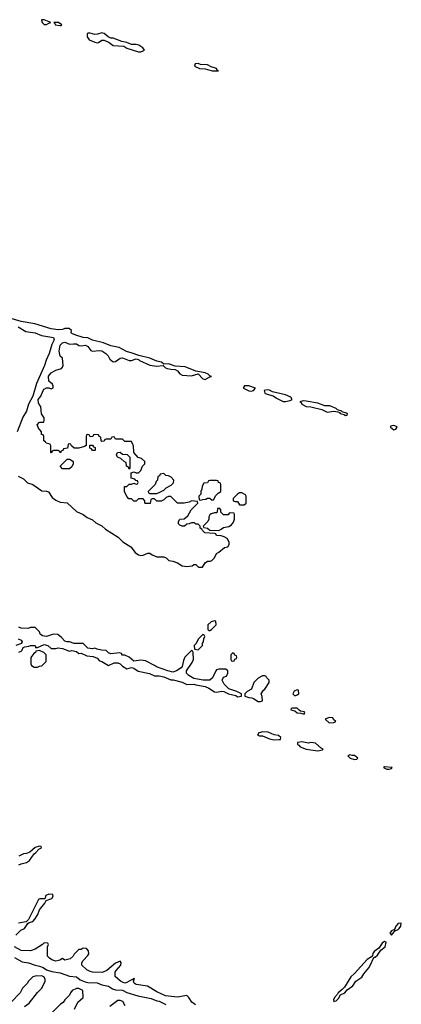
# Model space of a CAD drawing. Header units: inches. Extents: x 2701323 to 2964515, y 494916 to 722124.
# Tile 592 of 656: x 2884296 to 2887616, y 675130 to 683694. Entities that reach past the tile are written whole.
import ezdxf

# ---------------------------------------------------------------- set-up
doc = ezdxf.new("R2010")
doc.units = ezdxf.units.IN
doc.header["$MEASUREMENT"] = 0
doc.layers.add('C8687', color=7, linetype='Continuous')
doc.layers.add('C8688', color=7, linetype='Continuous')

msp = doc.modelspace()

# ---------------------------------------------------------------- linework, layer by layer
at = {"layer": 'C8687', "color": 2, "elevation": 2}
for points in [[(2884283.8, 679723.8), (2884330, 679699.1), (2884365.5, 679665.5), (2884410.3, 679650.3), (2884490, 679597.3), (2884530, 679594), (2884546.6, 679586.6), (2884579.4, 679539.4), (2884610, 679514.4), (2884650, 679498), (2884710.4, 679490.4), (2884790, 679416.4), (2884850, 679390.5), (2884884.4, 679364.4), (2884930, 679343.8), (2884958.8, 679318.9), (2885010, 679290.5), (2885043.4, 679263.4), (2885152.8, 679192.8), (2885193.4, 679153.4), (2885263, 679110), (2885300.8, 679060.8), (2885330, 679039.3), (2885350, 679034.9), (2885370, 679037), (2885410, 679053), (2885430, 679054), (2885450, 679038), (2885490, 679022), (2885550, 679022), (2885570, 679012), (2885594, 678990), (2885630, 678984.7), (2885670, 678971.3), (2885710, 678944.7), (2885750, 678938), (2885796.4, 678943.6), (2885810, 678954), (2885830, 678954), (2885852.7, 678932.7), (2885887.3, 678932.7), (2885908.8, 678971.1), (2885930, 678984.7), (2885955.3, 678984.7), (2885968.4, 678991.6), (2885990, 679014), (2886008.8, 679051.1), (2886030, 679062), (2886078, 679102), (2886106, 679110), (2886118, 679130), (2886118, 679150), (2886100.4, 679180.4), (2886076.4, 679196.4), (2886050, 679206), (2886008.4, 679208.4), (2886002, 679222), (2885990, 679226), (2885906, 679230), (2885886, 679250), (2885882, 679262), (2885866, 679270), (2885866, 679290), (2885850, 679306), (2885830, 679306), (2885816.4, 679316.4), (2885790, 679318), (2885771.6, 679308.4), (2885750, 679306), (2885731.6, 679288.4), (2885710, 679288), (2885690, 679298), (2885678, 679310), (2885678, 679330), (2885688.8, 679351.1), (2885727.3, 679352.7), (2885760.4, 679379.6), (2885788.8, 679431.1), (2885846, 679490), (2885842, 679502), (2885790, 679508), (2885770, 679498), (2885728.4, 679488.4), (2885670, 679488), (2885610, 679546), (2885590, 679548), (2885570, 679538), (2885550, 679518), (2885527.3, 679507.3), (2885490, 679506), (2885470, 679526), (2885450, 679526), (2885438, 679522), (2885432.7, 679487.3), (2885390, 679486), (2885386, 679490), (2885386, 679510), (2885370, 679526), (2885330, 679526), (2885310, 679506), (2885290, 679506), (2885270, 679526), (2885247.3, 679527.3), (2885227.3, 679547.3), (2885208, 679590), (2885207.3, 679632.7), (2885230, 679634), (2885250, 679654), (2885270, 679654), (2885290, 679662), (2885310, 679654), (2885322, 679658), (2885326, 679670), (2885322, 679682), (2885307.3, 679687.3), (2885298, 679698), (2885267.3, 679707.3), (2885267.3, 679752.7), (2885290, 679762), (2885310, 679754), (2885330, 679754), (2885350, 679774), (2885366, 679810), (2885386, 679830), (2885386, 679850), (2885356.4, 679876.4), (2885327.3, 679887.3), (2885288.4, 679928.4), (2885287.3, 679987.3), (2885281.6, 680000)], [(2884717.7, 680000), (2884712.7, 679967.3), (2884678, 679962), (2884672.7, 679947.3), (2884658, 679942), (2884650, 679926), (2884642, 679942), (2884630, 679946), (2884590, 679946), (2884578, 679942), (2884570, 679926), (2884566, 679930), (2884567.3, 679987.3), (2884562.7, 680000)], [(2884874, 680000), (2884874, 679990), (2884859.6, 679980.4), (2884810, 679968), (2884770, 679966), (2884747.3, 679987.3), (2884742.7, 680000)], [(2884290, 678194), (2884310, 678202), (2884318, 678210), (2884327.3, 678232.7), (2884340.4, 678239.6), (2884375.3, 678244.7), (2884390, 678251.3), (2884428.8, 678251.1), (2884434, 678246), (2884434, 678234), (2884450, 678232), (2884510, 678260.7), (2884542, 678250), (2884570, 678226), (2884610, 678224.7), (2884630, 678230.8), (2884670, 678226), (2884730, 678201), (2884750, 678206.8), (2884790, 678198.8), (2884810, 678181), (2884830, 678182.8), (2884880.7, 678160.7), (2884935.9, 678155.9), (2884970, 678141), (2884990, 678118), (2885010.9, 678110.9), (2885070, 678077.3), (2885119.5, 678100.5), (2885150, 678099.1), (2885170.5, 678090.5), (2885190, 678071), (2885227.3, 678047.3), (2885270, 678060.7), (2885290, 678054.8), (2885328.2, 678028.2), (2885427.1, 678007.1), (2885470, 677986.8), (2885510, 677987.3), (2885550, 677977.3), (2885610, 677953), (2885632.2, 677952.2), (2885710, 677930.7), (2885750, 677910.6), (2885810, 677914.8), (2885830, 677907.7), (2885910, 677894.8), (2885940.5, 677880.5), (2885990, 677847.3), (2886010, 677844), (2886054.4, 677854.4), (2886071, 677851), (2886114, 677830), (2886176, 677816), (2886190, 677804.7), (2886226, 677810), (2886226, 677830), (2886186, 677850), (2886114.6, 677874.6), (2886074.6, 677914.6), (2886058, 677950), (2886070, 677974), (2886094.6, 677985.4), (2886106, 678010), (2886106, 678030), (2886090, 678046), (2886030, 678046), (2886010, 678038), (2886002, 678030), (2885974, 677970), (2885951.2, 677948.9), (2885891.2, 677948.9), (2885810, 677962.7), (2885768.7, 677990), (2885748.7, 678010), (2885748.4, 678031.6), (2885798, 678102), (2885808, 678130), (2885806, 678190), (2885802, 678202), (2885790, 678206), (2885732, 678150), (2885720.7, 678119.3), (2885711.2, 678068.9), (2885702, 678058), (2885662, 678030), (2885630, 678019), (2885586, 678030), (2885485.6, 678065.6), (2885470, 678078), (2885390, 678118), (2885350, 678122), (2885290, 678115.3), (2885250, 678148), (2885210, 678168), (2885190, 678168), (2885182, 678182), (2885167.3, 678187.3), (2885090, 678178), (2885070, 678188), (2885050, 678208), (2885008.8, 678208.9), (2884970, 678218), (2884950, 678228), (2884930, 678222), (2884890, 678228.7), (2884850, 678268), (2884770, 678268), (2884730, 678282), (2884710, 678282), (2884689.1, 678289.1), (2884660.4, 678320.4), (2884627.3, 678347.3), (2884590, 678348), (2884530, 678329), (2884493.6, 678333.6), (2884475.3, 678350), (2884468.4, 678368.4), (2884430, 678406), (2884390, 678406), (2884370, 678398), (2884310, 678402), (2884289.1, 678409.1)], [(2884282, 678310), (2884310, 678296), (2884316.9, 678283.1), (2884312.7, 678267.3), (2884262, 678250)], [(2884290, 676342), (2884310, 676352), (2884356.4, 676363.6), (2884380.4, 676379.6), (2884421.2, 676438.8), (2884438, 676450), (2884462, 676478), (2884486, 676490), (2884482, 676502), (2884470, 676506), (2884430, 676495.3), (2884385.4, 676454.6), (2884356.9, 676443.1), (2884330, 676439), (2884290, 676417.2)], [(2884262, 675730), (2884306.3, 675773.7), (2884338, 675790), (2884366, 675834), (2884378, 675842), (2884410, 675851.3), (2884428.7, 675870), (2884454, 675910), (2884469, 675951), (2884515.3, 676010), (2884526, 676034), (2884575.3, 676050), (2884588, 676070), (2884586, 676086), (2884550, 676088), (2884524.7, 676075.3), (2884514, 676046), (2884471.6, 676048.4), (2884459.6, 676040.4), (2884372, 675868), (2884354, 675846), (2884285.2, 675834.8)], [(2885825.4, 675125.4), (2885795.3, 675150), (2885768.4, 675188.4), (2885750, 675206), (2885670, 675193.2), (2885564.7, 675204.7), (2885490, 675237.2), (2885408.7, 675288.7), (2885310, 675301.2), (2885293.6, 675313.6), (2885287.3, 675332.7), (2885294, 675350), (2885290, 675358), (2885276.9, 675343.1), (2885270, 675344), (2885230, 675319.5), (2885210, 675315.1), (2885190, 675322.7), (2885172.1, 675332.1), (2885128.4, 675371.6), (2885128, 675410), (2885134.6, 675425.4), (2885175.3, 675470), (2885178, 675490), (2885170, 675506), (2885130, 675488), (2885055.3, 675424.7), (2885013.4, 675406.6), (2884930, 675409.5), (2884910, 675416), (2884882, 675430), (2884838, 675470), (2884838, 675490), (2884848.4, 675511.6), (2884890, 675554), (2884898, 675570), (2884896.4, 675596.4), (2884876.4, 675616.4), (2884850, 675618), (2884830, 675606), (2884810, 675606), (2884770, 675566), (2884762, 675550), (2884734.4, 675525.6), (2884690, 675515.3), (2884670, 675528), (2884646.4, 675513.6), (2884610, 675506), (2884575.5, 675515.5), (2884555.3, 675530), (2884538, 675550), (2884538, 675630), (2884546, 675650), (2884542, 675662), (2884510, 675666), (2884494, 675650), (2884430.9, 675609.1), (2884390, 675595.3), (2884310, 675599.3), (2884250, 675629)], [(2884250, 675536.4), (2884318, 675498), (2884371.8, 675491.8), (2884430, 675470.6), (2884470, 675462), (2884501, 675450), (2884530.4, 675430.4), (2884576.7, 675416.7), (2884650, 675403.8), (2884730, 675374), (2884790, 675367.7), (2884823.4, 675343.4), (2884865.8, 675325.8), (2884890, 675320.5), (2884970, 675317.6), (2885010, 675300.3), (2885070, 675288.4), (2885104.6, 675264.6), (2885130, 675254.9), (2885190, 675254), (2885230, 675233.4), (2885323.9, 675203.9), (2885441.4, 675181.4), (2885490, 675160.4), (2885510, 675157.1), (2885567.6, 675127.6)], [(2884338, 675110), (2884380.2, 675139.8), (2884450, 675232), (2884488, 675270), (2884518, 675330), (2884518, 675350), (2884506, 675370), (2884490, 675378), (2884430, 675375.3), (2884410, 675368), (2884372, 675330), (2884362, 675310), (2884322, 675270), (2884302, 675230), (2884222, 675150), (2884210, 675128)], [(2884773.2, 675086.8), (2884802, 675150), (2884848, 675190), (2884846, 675250), (2884810, 675268), (2884790, 675268.7), (2884752, 675250), (2884738, 675230), (2884730.9, 675209.1), (2884690, 675168), (2884674.4, 675145.6), (2884652, 675130), (2884530.7, 675009.3)], [(2885215.3, 675115.3), (2885194, 675154), (2885170, 675162), (2885150, 675162), (2885082, 675110)]]:
    msp.add_lwpolyline(points, dxfattribs=at)
for points in [[(2884930, 679946), (2884922, 679962), (2884907.3, 679967.3), (2884907.3, 679992.7), (2884930, 679994), (2884938, 679978), (2884952.7, 679972.7), (2884954, 679950), (2884950, 679948)], [(2885250, 679786), (2885242, 679802), (2885226, 679810), (2885222, 679842), (2885207.3, 679847.3), (2885176.4, 679876.4), (2885146, 679890), (2885138, 679910), (2885146, 679930), (2885170, 679932), (2885190, 679914), (2885231.6, 679911.6), (2885254, 679890), (2885254, 679790)], [(2884670, 679788), (2884648, 679810), (2884710, 679872), (2884731.6, 679871.6), (2884762, 679850), (2884762, 679830), (2884750, 679806), (2884730, 679788)], [(2885550, 679746), (2885518, 679742), (2885512.7, 679727.3), (2885498, 679722), (2885494, 679690), (2885483.6, 679676.4), (2885474, 679650), (2885414, 679590), (2885418, 679578), (2885430, 679574), (2885490, 679574), (2885510, 679582), (2885550, 679602), (2885570, 679622), (2885613.6, 679646.4), (2885634.6, 679665.4), (2885638, 679690), (2885614.6, 679714.6), (2885590, 679728), (2885568.4, 679728.4)], [(2886010, 679686), (2885950, 679686), (2885938, 679682), (2885930, 679666), (2885898, 679662), (2885883.6, 679636.4), (2885882, 679610), (2885872, 679590), (2885871.6, 679568.4), (2885854, 679550), (2885858, 679518), (2885870, 679514), (2885890, 679522), (2885916.4, 679523.6), (2885930, 679532), (2885951.6, 679531.6), (2885970, 679514), (2885982, 679518), (2886003.1, 679556.9), (2886023.1, 679576.9), (2886046, 679590), (2886046, 679650), (2886042, 679662), (2886027.3, 679667.3), (2886022, 679682)], [(2886230, 679578), (2886210, 679578), (2886190, 679568), (2886154, 679530), (2886154, 679510), (2886170, 679502), (2886190, 679502), (2886210, 679474), (2886250, 679474), (2886266, 679490), (2886266, 679550), (2886262, 679562)], [(2886030, 679446), (2886018, 679442), (2886014, 679410), (2886010, 679406), (2885990, 679406), (2885963.6, 679396.4), (2885950, 679386), (2885942, 679370), (2885942, 679350), (2885932, 679330), (2885894, 679290), (2885898, 679278), (2885931.6, 679271.6), (2885950, 679254), (2886030, 679252), (2886050, 679262), (2886070, 679278), (2886114.6, 679285.4), (2886140.4, 679299.6), (2886156.4, 679323.6), (2886166, 679350), (2886166, 679390), (2886162, 679402), (2886130, 679406), (2886118, 679402), (2886110, 679386), (2886070, 679388), (2886046, 679410), (2886046, 679430)], [(2885990, 678466), (2885963.6, 678456.4), (2885934, 678430), (2885934, 678390), (2885942, 678382), (2885950, 678382), (2885966, 678390), (2886006, 678430), (2886002, 678462)], [(2885890, 678346), (2885850, 678306), (2885832.7, 678267.3), (2885814, 678250), (2885818, 678218), (2885850, 678214), (2885886, 678250), (2885886, 678270), (2885896.4, 678283.6), (2885898, 678310), (2885906, 678330), (2885902, 678342)], [(2884470, 678206), (2884438, 678202), (2884434, 678190), (2884419.6, 678180.4), (2884392.7, 678147.3), (2884392.7, 678092.7), (2884398, 678078), (2884423.6, 678063.6), (2884450, 678062), (2884470, 678072), (2884490, 678074), (2884527.3, 678112.7), (2884526, 678170), (2884506, 678190)], [(2886150, 678186), (2886134, 678170), (2886134, 678130), (2886138, 678118), (2886150, 678114), (2886162, 678118), (2886167.3, 678132.7), (2886182, 678138), (2886186, 678150), (2886182, 678162), (2886167.3, 678167.3), (2886162, 678182)], [(2886430, 677986), (2886410, 677986), (2886370, 677968), (2886332, 677930), (2886314, 677870), (2886274, 677850), (2886254, 677830), (2886254, 677810), (2886290, 677798), (2886316.9, 677796.9), (2886331.3, 677791.3), (2886370, 677762.8), (2886390, 677762.8), (2886408, 677770), (2886407.3, 677807.3), (2886398, 677830), (2886416.4, 677863.6), (2886428.4, 677871.6), (2886468, 677930), (2886466, 677950), (2886446, 677970), (2886442, 677982)], [(2886710, 677866), (2886685.4, 677854.6), (2886674, 677830), (2886690, 677814), (2886710, 677822), (2886726, 677830), (2886722, 677862)], [(2886710, 677706), (2886670, 677706), (2886658, 677702), (2886654, 677690), (2886690, 677682), (2886710, 677666), (2886743.6, 677663.6), (2886770, 677654), (2886778, 677670), (2886770, 677675.3), (2886740.4, 677680.4), (2886727.3, 677687.3)], [(2886990, 677626), (2886954, 677610), (2886990, 677578), (2887030, 677582), (2887046, 677590), (2887027.3, 677607.3), (2887022, 677622)], [(2886410, 677499.3), (2886390, 677495.1), (2886378, 677490), (2886366, 677470), (2886384, 677464), (2886410, 677464), (2886470, 677439.1), (2886511.2, 677431.1), (2886550, 677432), (2886566, 677434), (2886568, 677450), (2886548.8, 677468.9), (2886510, 677473.2), (2886457, 677497)], [(2886750, 677412), (2886712.7, 677407.3), (2886712, 677390), (2886724, 677384), (2886736, 677370), (2886787.9, 677347.9), (2886890, 677336), (2886930, 677344.7), (2886938, 677350), (2886919, 677359), (2886870, 677402), (2886830, 677406), (2886810, 677402.7)], [(2887170, 677299), (2887152, 677290), (2887172, 677270), (2887210, 677258.8), (2887230, 677262), (2887238, 677270), (2887210, 677294), (2887190, 677293.2)], [(2887470, 677195.3), (2887462, 677190), (2887490, 677174), (2887510, 677174), (2887530, 677182), (2887538, 677190)], [(2887616.4, 675836.4), (2887590, 675833.2), (2887567.3, 675810), (2887558, 675782), (2887530, 675768), (2887518, 675750), (2887530, 675732), (2887566, 675774), (2887570, 675772), (2887590, 675781), (2887599, 675790), (2887613.2, 675810)], [(2887470, 675675.3), (2887450, 675662), (2887422, 675618), (2887381, 675590), (2887367.9, 675572.1), (2887365.4, 675554.6), (2887356.9, 675543.1), (2887320.4, 675519.6), (2887210, 675397), (2887177.3, 675370), (2887121.1, 675278.9), (2887102.5, 675257.5), (2887066.8, 675230), (2887062, 675218), (2887036, 675190), (2887027.3, 675170), (2887030, 675154), (2887050, 675161), (2887070, 675181), (2887088.7, 675211.3), (2887124, 675230), (2887144.5, 675255.5), (2887194, 675290), (2887221.2, 675330), (2887272.9, 675367.1), (2887290, 675396), (2887333.8, 675446.2), (2887358, 675490), (2887365.2, 675514.8), (2887381.2, 675538.8), (2887390, 675541), (2887410, 675558.8), (2887438, 675602), (2887477.2, 675630), (2887486, 675670)]]:
    msp.add_lwpolyline(points, close=True, dxfattribs=at)
at = {"layer": 'C8688', "color": 2, "elevation": 2}
for points in [[(2884490, 683694), (2884486, 683690), (2884491, 683670), (2884510, 683651), (2884530, 683651.3), (2884550, 683664.7), (2884566, 683670), (2884510, 683692.3)], [(2884635.3, 683670), (2884594, 683670), (2884602, 683662), (2884604.7, 683650), (2884650, 683642.8), (2884657.2, 683642.8), (2884662, 683650)], [(2885010, 683579.3), (2884973, 683567), (2884950, 683564.5), (2884910, 683578), (2884890, 683577.2), (2884882.8, 683570), (2884884.7, 683544.7), (2884899.8, 683519.8), (2884950, 683499.1), (2884970, 683494), (2884983.2, 683496.8), (2885010, 683514.8), (2885030, 683517.3), (2885075.2, 683495.2), (2885110, 683470.8), (2885203, 683463), (2885230, 683445.5), (2885330, 683414.8), (2885350, 683414.8), (2885370, 683422.8), (2885382, 683430), (2885368.7, 683450), (2885331.7, 683471.7), (2885310, 683477), (2885270, 683477), (2885230, 683495.1), (2885185.1, 683505.1), (2885110, 683532), (2885090, 683532.3), (2885065.1, 683545.1), (2885030, 683575.1)], [(2885850, 683312), (2885822, 683310), (2885818, 683290), (2885862, 683270), (2885910, 683267.7), (2885970, 683248.2), (2886010, 683248), (2886026, 683250), (2886014.6, 683254.6), (2886008, 683270), (2885963.2, 683283.2), (2885930, 683301.2), (2885870, 683305.2)], [(2886290, 680509), (2886252, 680508), (2886244.7, 680495.3), (2886244.7, 680490), (2886290, 680464.9), (2886310, 680463), (2886330, 680468.2), (2886348, 680490)], [(2886450, 680476), (2886422, 680470), (2886430, 680446.8), (2886450, 680436), (2886502, 680422), (2886530, 680400.7), (2886570, 680380.7), (2886590, 680374), (2886610, 680374), (2886650, 680382.8), (2886668, 680390), (2886655.3, 680410), (2886608, 680430), (2886496, 680456), (2886470, 680472.7)], [(2886762, 680378), (2886734, 680370), (2886745.4, 680365.4), (2886751.3, 680350), (2886790, 680331), (2886830, 680327.3), (2886924.7, 680304.7), (2886970, 680279.3), (2887030, 680288), (2887062.8, 680282.8), (2887078.8, 680278.8), (2887084.7, 680270), (2887119.8, 680259.8), (2887130, 680252), (2887146, 680254), (2887148, 680270), (2887103.1, 680283.1), (2887098, 680290), (2887062, 680302), (2887050, 680313.2), (2886995.1, 680335.1), (2886950, 680336), (2886890, 680358), (2886790, 680377.2)], [(2887550, 680165.2), (2887522.8, 680157.2), (2887521, 680150), (2887550, 680126.4), (2887570, 680132), (2887579, 680150), (2887575.5, 680155.5)]]:
    msp.add_lwpolyline(points, close=True, dxfattribs=at)
for points in [[(2884562.7, 680000), (2884562, 680002), (2884526, 680010), (2884522, 680022), (2884506, 680030), (2884506, 680070), (2884502, 680082), (2884487.3, 680087.3), (2884486, 680110), (2884460.2, 680140.2), (2884449.4, 680169.4), (2884470, 680192), (2884506, 680194), (2884508, 680210), (2884508, 680230), (2884485.2, 680265.2), (2884481.2, 680330), (2884466, 680346), (2884460.1, 680360.1), (2884458, 680390), (2884481.7, 680418.3), (2884499.6, 680470), (2884510, 680481.6), (2884530, 680493), (2884551, 680491), (2884570, 680482), (2884588, 680492), (2884588.7, 680510), (2884583.1, 680523.1), (2884549.7, 680549.7), (2884546.1, 680593.9), (2884570, 680622.4), (2884590, 680634.9), (2884610, 680646), (2884659.3, 680660.7), (2884669.2, 680670.8), (2884674.6, 680685.4), (2884669, 680749), (2884648, 680768), (2884640.5, 680810), (2884650, 680864), (2884670, 680884.2), (2884690, 680888.7), (2884730, 680870.4), (2884764.4, 680875.6), (2884790, 680874), (2884810, 680859.5), (2884830, 680856.5), (2884870, 680862), (2884890.2, 680850.2), (2884916.4, 680816.4), (2884930, 680810.4), (2884990, 680817.6), (2885010, 680814.4), (2885047.3, 680790), (2885066.8, 680770), (2885081.1, 680741.1), (2885110, 680718.8), (2885130, 680720.7), (2885170, 680750.5), (2885190, 680752.7), (2885250, 680730.4), (2885270, 680730.5), (2885310, 680742.8), (2885330, 680738), (2885338, 680730), (2885430, 680687.7), (2885490, 680680.7), (2885545.4, 680685.4), (2885566.2, 680666.2), (2885580.9, 680660.9), (2885610, 680653.4), (2885650, 680651.3), (2885670, 680638.8), (2885690, 680613.4), (2885710, 680601.6), (2885790, 680596.4), (2885850, 680614), (2885890, 680570.8), (2885910, 680564.9), (2885950, 680587.3), (2885966, 680590), (2885950, 680595.3), (2885935.3, 680610), (2885910, 680622.7), (2885830, 680638), (2885735.1, 680675.1), (2885650, 680681.2), (2885590, 680699.5), (2885550, 680698), (2885530, 680715.3), (2885490, 680724), (2885430, 680749.4), (2885332.5, 680772.5), (2885274.9, 680794.9), (2885226.6, 680806.6), (2885163.2, 680843.2), (2885090, 680857), (2885024.8, 680884.8), (2884930, 680907.6), (2884890, 680926.6), (2884848, 680930), (2884786, 680950), (2884750, 680964), (2884744, 680970), (2884746, 680990), (2884728, 681008), (2884690, 681008.7), (2884670, 680999), (2884630, 680995.1), (2884570, 681005.1), (2884429.6, 681049.6), (2884310, 681069.6), (2884210, 681097)], [(2884282, 681022), (2884350, 680981.1), (2884430, 680971.7), (2884486.3, 680946.3), (2884590.2, 680930.2), (2884597, 680910), (2884576.5, 680870), (2884553.1, 680790), (2884527.6, 680732.4), (2884513.3, 680686.7), (2884441.6, 680530), (2884410, 680419), (2884372.7, 680350), (2884354.9, 680290), (2884323.4, 680236.6), (2884274.4, 680110)], [(2885281.6, 680000), (2885270, 680026), (2885210, 680026), (2885190, 680046), (2885130, 680046), (2885122, 680062), (2885110, 680066), (2885098, 680062), (2885090, 680046), (2885050, 680046), (2885038, 680042), (2885032.7, 680027.3), (2885010, 680026), (2885006, 680030), (2885002, 680062), (2884987.3, 680067.3), (2884982, 680082), (2884950, 680086), (2884938, 680082), (2884932.7, 680067.3), (2884910, 680066), (2884902, 680082), (2884890, 680086), (2884878, 680082), (2884874, 680070), (2884874, 680000)], [(2884742.7, 680000), (2884742, 680002), (2884730, 680006), (2884718, 680002), (2884717.7, 680000)]]:
    msp.add_lwpolyline(points, dxfattribs=at)

doc.saveas('drawing.dxf')
